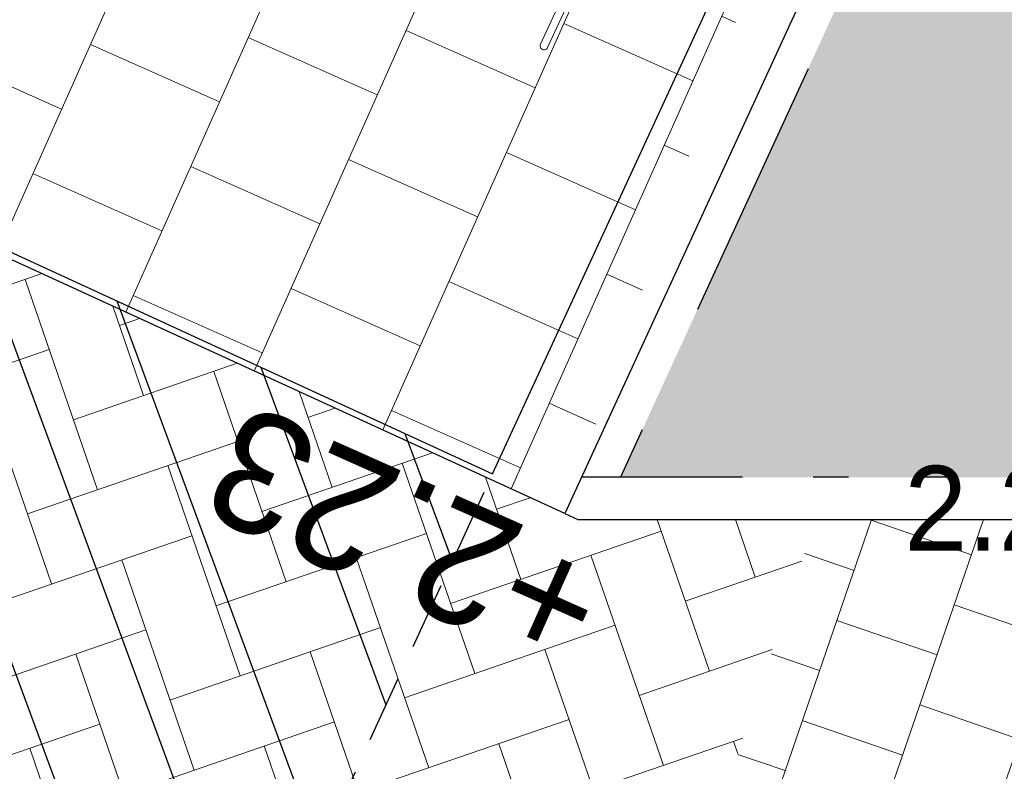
# Model space of a CAD drawing. Header units: metres. Extents: x 134157 to 138734, y 451157 to 455772.
# Tile 878 of 1056: x 136725.19 to 136727.98, y 454285.07 to 454287.2. Entities that reach past the tile are written whole.
import ezdxf

# ---------------------------------------------------------------- set-up
doc = ezdxf.new("R2010")
doc.units = ezdxf.units.M
for name, pattern in [('HIDDEN', [9.524999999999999, 6.35, -3.175]), ('HIDDEN__G5', [1.125, 0.75, -0.375]), ('TR13X15__G2', [2.1999999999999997, 1, -0.4, 0, -0.4, 0, -0.4])]:
    doc.linetypes.add(name, pattern=pattern)
doc.layers.add('-DR-alg-hulplijnen', color=210, linetype='Continuous', plot=False)
doc.layers.add('-DR-alg-hulplijnen kantverharding asflast nieuwe fietsstraat', color=7, linetype='Continuous', true_color=0xff9429, plot=False)
for name, color, linetype in [('-DR-bs-txt-hoogtemaat', 253, 'Continuous'), ('-DR-nw-txt-hoogtemaat', 2, 'Continuous'), ('-DR-nw-vh-band 10x20 ob', 2, 'HIDDEN__G5'), ('-DR-nw-vh-band 12x25 ob', 2, 'TR13X15__G2'), ('-DR-nw-vh-kantverharding', 3, 'Continuous'), ('VELOPA-FIG25', 1, 'Continuous')]:
    doc.layers.add(name, color=color, linetype=linetype)
doc.layers.add('-DR-nw-gr-arc-beplanting grote vakken', color=7, linetype='Continuous', true_color=0xabceb2)
doc.layers.add('-DR-nw-gr-arc-gras', color=7, linetype='Continuous', true_color=0xb5d5a4)
doc.layers.add('-DR-nw-vh-arc-asfalt fietsstraat rood', color=7, linetype='Continuous', lineweight=9, true_color=0xdfbfc7)
for name, color, linetype, lineweight in [('-DR-nw-vh-arc-bss grijs', 252, 'Continuous', 9), ('-DR-nw-vh-arc-dubbelklinkers inritten', 253, 'Continuous', 9), ('-DR-nw-vh-arc-tegels 300x300x45', 253, 'Continuous', 9)]:
    doc.layers.add(name, color=color, linetype=linetype, lineweight=lineweight)
doc.layers.add('-DR-nw-vh-kantverharding halfverharding stabilizer', color=7, linetype='Continuous', true_color=0xe2e1c1, transparency=0.1)
doc.styles.add('Drong', font='txt', dxfattribs={"height": 1.8})
pattern_1 = [(115.3356253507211, (136419.7180158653, 453326.2367068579), (-0.2236810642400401, -0.1059037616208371), [0.06, -0.187485]), (205.3356253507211, (136419.7180158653, 453326.2367068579), (0.1059037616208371, -0.22368106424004), [0.06, -0.187485])]

# ---------------------------------------------------------------- blocks, each defined once
blk = doc.blocks.new('Tulip Traverse voetplaat eenzijdig')
at = {"layer": '-DR-alg-hulplijnen'}
h = blk.add_hatch(dxfattribs=at)
h.set_pattern_fill('ANSI31', color=256, scale=100, angle=-90.00000000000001)
h.set_pattern_definition([(315, (-149.9999761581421, 200.0000029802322), (224.5064030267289, 224.5064030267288), [])])
h.paths.add_polyline_path([(0, -1734.985533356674), (0, -3434.985533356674), (3000, -3434.985533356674), (3000, -1734.985533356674)])
at = {"layer": '-DR-alg-hulplijnen', "ltscale": 30}
blk.add_lwpolyline([(3000, -1734.985533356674), (3000, 190.0144666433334), (-3.637978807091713e-12, 190.0144666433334), (0, -1734.985533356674)], close=True, dxfattribs=at)
at = {"layer": '-DR-alg-hulplijnen', "linetype": 'HIDDEN', "ltscale": 30}
blk.add_lwpolyline([(0, -1734.985533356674), (0, -3434.985533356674), (3000, -3434.985533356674), (3000, -1734.985533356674)], dxfattribs=at)
at = {"layer": 'VELOPA-FIG25', "color": 252, "linetype": 'Continuous', "lineweight": 9}
for p, q in [((2613.999962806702, -393.5967981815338), (2613.999962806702, -572.6706385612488)), ((2636.000037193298, -393.5967981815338), (2636.000037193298, -572.7052688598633))]:
    blk.add_line(p, q, dxfattribs=at)
blk.add_arc((2625, -572.7261158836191), 11.00143839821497, 179.0855323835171, 0.9144676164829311, dxfattribs=at)

msp = doc.modelspace()

# ---------------------------------------------------------------- hatches: boundary and pattern name
at = {"layer": '-DR-nw-gr-arc-beplanting grote vakken'}
h = msp.add_hatch(color=256, dxfattribs=at)
h.dxf.hatch_style = 1
h.paths.add_polyline_path([(136723.3319764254, 454305.785363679), (136720.7108198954, 454299.9138163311), (136717.3432940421, 454292.3703570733), (136716.5483746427, 454290.5896900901), (136718.1663851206, 454289.8467566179), (136718.9805292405, 454291.6198544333), (136725.5709182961, 454288.5988441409), (136727.6808780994, 454287.631646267), (136726.8889553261, 454285.9069435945), (136729.7300095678, 454285.9066662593), (136734.6099619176, 454300.6677170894)])
at = {"layer": '-DR-nw-gr-arc-gras', "transparency": 33554687}
h = msp.add_hatch(dxfattribs=at)
h.set_pattern_fill('AGR-BOLLEN', color=256, scale=0.1, pattern_type=2)
h.set_pattern_definition(pattern_1)
edge = h.paths.add_edge_path()
edge.add_arc((-7000776.809524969, 3043164.567559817), 7592527.997363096, 340.0567505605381, 340.0572256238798)
edge.add_line((136455.7815594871, 453494.2542758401), (136455.1236032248, 453494.4934109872))
edge.add_arc((380495.2223584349, 364992.5484406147), 259592.3035530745, 160.0666568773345, 160.0804453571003)
edge.add_line((136433.832290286, 453435.7615323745), (136433.813485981, 453435.768343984))
edge.add_line((136433.813485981, 453435.768343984), (136432.1794965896, 453431.2550945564))
edge.add_line((136432.1794965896, 453431.2550945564), (136432.198303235, 453431.2482893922))
edge.add_line((136432.198303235, 453431.2482893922), (136431.6776287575, 453429.8696050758))
edge.add_line((136431.6776287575, 453429.8696050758), (136432.3363505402, 453429.6312341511))
edge.add_line((136432.3363505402, 453429.6312341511), (136434.3092713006, 453435.0765756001))
h = msp.add_hatch(dxfattribs=at)
h.set_pattern_fill('AGR-BOLLEN', color=256, scale=0.1, pattern_type=2)
h.set_pattern_definition(pattern_1)
edge = h.paths.add_edge_path()
edge.add_line((136644.2753070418, 454017.4218487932), (136643.9350728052, 454016.4814706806))
edge.add_line((136643.9350728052, 454016.4814706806), (136643.8839339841, 454016.3403207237))
edge.add_line((136643.8839339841, 454016.3403207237), (136644.542212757, 454016.1016536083))
edge.add_arc((1711333.983143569, -116117.4265426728), 1674723.581774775, 160.0956720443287, 160.096657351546, ccw=False)
edge.add_line((136654.3469492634, 454043.1812754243), (136653.6888597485, 454043.419891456))
edge.add_line((136653.6888597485, 454043.419891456), (136653.6378049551, 454043.2789838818))
edge.add_line((136653.6378049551, 454043.2789838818), (136653.2975354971, 454042.3386559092))
edge.add_line((136653.2975354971, 454042.3386559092), (136644.2753070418, 454017.4218487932))
h = msp.add_hatch(dxfattribs=at)
h.set_pattern_fill('AGR-BOLLEN', color=256, scale=0.1, pattern_type=2)
h.set_pattern_definition(pattern_1)
h.paths.add_polyline_path([(136767.0671029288, 454353.6105987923), (136793.6153252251, 454437.6854462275, -0.4133423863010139), (136794.8671885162, 454438.3388126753), (136795.1654635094, 454439.2932926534, 0.4133423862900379), (136792.6617369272, 454437.9865597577), (136766.1238969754, 454353.9445918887), (136752.3015713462, 454318.8078778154, -0.00463030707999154), (136725.9012828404, 454239.6212513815), (136726.8466477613, 454239.2952357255, 0.004628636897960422), (136753.2435519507, 454318.4707698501)])
at = {"layer": '-DR-nw-vh-arc-asfalt fietsstraat rood', "transparency": 33554687}
h = msp.add_hatch(color=256, dxfattribs=at)
h.dxf.hatch_style = 1
edge = h.paths.add_edge_path()
edge.add_line((136621.1191711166, 453955.2346702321), (136699.219600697, 454170.9217985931))
edge.add_arc((132463.7408879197, 455704.5910048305), 4504.600000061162, 340.0946501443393, 342.4755033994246)
edge.add_line((136759.2747347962, 454348.1949966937), (136783.3161431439, 454424.331082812))
edge.add_line((136783.3161431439, 454424.331082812), (136779.3110722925, 454425.5957596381))
edge.add_line((136779.3110722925, 454425.5957596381), (136755.2696639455, 454349.4596735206))
edge.add_arc((132463.7408877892, 455704.5910048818), 4500.400000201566, 340.09465014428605, 342.4755033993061, ccw=False)
edge.add_line((136695.2705240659, 454172.3517614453), (136617.1700944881, 453956.6646330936))
edge.add_line((136617.1700944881, 453956.6646330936), (136621.1191711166, 453955.2346702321))
at = {"layer": '-DR-nw-vh-arc-bss grijs'}
h = msp.add_hatch(dxfattribs=at)
h.set_pattern_fill('AVH-BSS_KEIFORMAAT_ELLEBOOG', color=256, scale=2, angle=199, pattern_type=2)
h.set_pattern_definition([(199, (183.050980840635, 509.7799398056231), (-0.1301895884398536, -0.2669282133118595), [0.6299999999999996, -0.2099999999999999]), (109, (183.1877194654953, 509.3828220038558), (-0.1301895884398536, -0.2669282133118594), [0.6299999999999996, -0.2099999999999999])])
h.paths.add_polyline_path([(136726.7684455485, 454285.7869553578), (136714.6053520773, 454291.3718198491), (136712.5181152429, 454286.6848620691), (136725.6341152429, 454280.9608620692), (136725.813, 454280.887), (136727.4410268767, 454285.7868897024)])
at = {"layer": '-DR-nw-vh-arc-dubbelklinkers inritten'}
h = msp.add_hatch(dxfattribs=at)
h.set_pattern_fill('AVH-TEGEL_200X200_HALFST', color=256, scale=1.5, angle=161, pattern_type=2)
h.set_pattern_definition([(161, (0, 0), (-0.3324907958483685, -0.04415734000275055), [0.3, -0.3]), (251, (0, 0), (0.2836555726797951, -0.097670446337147), [])])
h.paths.add_polyline_path([(136733.6932674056, 454285.7862793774), (136727.4425311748, 454285.7868895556), (136725.81060162, 454280.8893325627), (136730.5291154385, 454276.3003060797), (136730.5295531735, 454276.3001600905), (136730.6876719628, 454276.7742653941), (136730.8458611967, 454277.2485819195), (136731.0040504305, 454277.722898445), (136731.1622396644, 454278.1972149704), (136731.3204288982, 454278.6715314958), (136731.478618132, 454279.1458480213), (136731.6368073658, 454279.6201645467), (136731.7949965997, 454280.0944810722), (136731.9531858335, 454280.5687975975), (136732.1113750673, 454281.043114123), (136732.2695643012, 454281.5174306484), (136732.427753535, 454281.9917471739), (136732.5859427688, 454282.4660636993), (136732.7441320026, 454282.9403802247), (136732.9023212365, 454283.4146967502), (136733.0605104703, 454283.8890132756), (136733.2186997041, 454284.3633298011), (136733.376888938, 454284.8376463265)])
at = {"layer": '-DR-nw-vh-arc-tegels 300x300x45'}
h = msp.add_hatch(dxfattribs=at)
h.set_pattern_fill('AVH-TEGEL_200X200_HALFST', color=256, scale=2, angle=156, pattern_type=2)
h.set_pattern_definition([(156, (1.846694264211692, -0.8534051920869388), (-0.4467655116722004, -0.02001443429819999), [0.4, -0.4]), (246, (1.846694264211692, -0.8534051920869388), (0.3654181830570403, -0.1626946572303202), [])])
h.paths.add_polyline_path([(136726.7315928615, 454285.8038768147), (136727.364243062, 454287.6261443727), (136719.1921480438, 454291.3710841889), (136718.3968742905, 454289.6308862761)])

# ---------------------------------------------------------------- linework, layer by layer
at = {"layer": '-DR-alg-hulplijnen kantverharding asflast nieuwe fietsstraat'}
for points in [[(136782.1872382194, 454454.7183996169), (136782.7811478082, 454444.4882891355, -0.09121424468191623), (136782.1101864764, 454439.1022242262), (136779.3721577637, 454430.4312351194, 0.08061157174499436), (136779.1407305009, 454428.8462188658), (136779.1650810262, 454427.3139419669, -0.08061157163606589), (136778.9336537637, 454425.7289257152), (136779.3110722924, 454425.595759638), (136755.2696639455, 454349.4596735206, -0.01038880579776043), (136695.2705240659, 454172.3517614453), (136617.170094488, 453956.6646330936), (136616.793991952, 453956.8008200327, -0.01664357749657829), (136615.5574884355, 453953.711278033), (136612.5988155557, 453946.9774368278)], [(136782.1872382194, 454454.7183996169), (136782.7811478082, 454444.4882891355, -0.09121424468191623), (136782.1101864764, 454439.1022242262), (136779.3721577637, 454430.4312351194, 0.08061157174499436), (136779.1407305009, 454428.8462188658), (136779.1650810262, 454427.3139419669, -0.08061157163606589), (136778.9336537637, 454425.7289257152), (136779.3110722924, 454425.595759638), (136755.2696639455, 454349.4596735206, -0.01038880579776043), (136695.2705240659, 454172.3517614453), (136617.170094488, 453956.6646330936), (136616.793991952, 453956.8008200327, -0.01664357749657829), (136615.5574884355, 453953.711278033), (136612.5988155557, 453946.9774368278)], [(136795.3186191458, 454446.8927752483, -0.1133395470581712), (136791.4409132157, 454440.3456031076), (136791.3770963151, 454440.278100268, 0.1125669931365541), (136788.0051475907, 454434.5237714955), (136786.0472758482, 454428.3234404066, -0.08061157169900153), (136785.3264985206, 454426.8929456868), (136784.4183557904, 454425.6411321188, 0.08061144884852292), (136783.6975791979, 454424.2106397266), (136783.3161431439, 454424.331082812), (136759.2747347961, 454348.1949966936, -0.01038880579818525), (136699.219600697, 454170.9217985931), (136621.1191711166, 453955.2346702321), (136621.4952736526, 453955.0984832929, 0.01664357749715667), (136620.467022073, 453951.9335331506), (136618.8898399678, 453946.4661328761, -0.01664357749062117)], [(136795.3186191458, 454446.8927752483, -0.1133395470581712), (136791.4409132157, 454440.3456031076), (136791.3770963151, 454440.278100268, 0.1125669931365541), (136788.0051475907, 454434.5237714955), (136786.0472758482, 454428.3234404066, -0.08061157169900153), (136785.3264985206, 454426.8929456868), (136784.4183557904, 454425.6411321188, 0.08061144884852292), (136783.6975791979, 454424.2106397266), (136783.3161431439, 454424.331082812), (136759.2747347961, 454348.1949966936, -0.01038880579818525), (136699.219600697, 454170.9217985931), (136621.1191711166, 453955.2346702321), (136621.4952736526, 453955.0984832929, 0.01664357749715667), (136620.467022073, 453951.9335331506), (136618.8898399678, 453946.4661328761, -0.01664357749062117)]]:
    msp.add_lwpolyline(points, format="xyb", dxfattribs=at)
at = {"layer": '-DR-nw-vh-band 10x20 ob', "flags": 128}
msp.add_lwpolyline([(136729.7300095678, 454285.9066662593), (136732.255172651, 454293.5260553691), (136734.6099619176, 454300.6677170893), (136723.3319764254, 454305.785363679), (136716.5483746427, 454290.5896900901), (136718.1663851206, 454289.8467566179), (136718.9805292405, 454291.6198544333), (136727.6808780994, 454287.631646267), (136726.8889553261, 454285.9069435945)], dxfattribs=at)
at = {"layer": '-DR-nw-vh-band 12x25 ob', "ltscale": 0.5}
msp.add_lwpolyline([(136729.8342248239, 454285.9066560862), (136726.7789224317, 454285.9069543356)], dxfattribs=at)
at = {"layer": '-DR-nw-vh-kantverharding'}
for points in [[(136616.7939919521, 453956.8008200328), (136617.1700944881, 453956.6646330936), (136695.2705240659, 454172.3517614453, 0.01038880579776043), (136755.2696639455, 454349.4596735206), (136779.3110722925, 454425.5957596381)], [(136783.8943779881, 454424.7310660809, 0.4472010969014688), (136784.2009176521, 454424.0516779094), (136785.5093855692, 454423.6384508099, -0.4142026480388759), (136785.7051173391, 454423.2620436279), (136774.1273234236, 454386.5966410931, -0.4142135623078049), (136773.7509128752, 454386.4008986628), (136772.4158892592, 454386.8224576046, 0.4142135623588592), (136771.7885383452, 454386.4962202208), (136771.2164226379, 454384.6844024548, 0.414213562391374), (136771.5426600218, 454384.0570515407), (136772.8776836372, 454383.635492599, -0.414213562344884), (136773.0734260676, 454383.2590820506), (136764.8078596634, 454357.0830832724, -0.4142135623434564), (136764.431449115, 454356.8873408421), (136763.0964254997, 454357.3088997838, 0.4142135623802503), (136762.4690745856, 454356.9826623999), (136759.6561701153, 454348.0745512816, -0.01038880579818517), (136699.5957032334, 454170.7856116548), (136621.4952736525, 453955.0984832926, 0.01664357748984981), (136620.467022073, 453951.9335331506), (136618.8898399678, 453946.4661328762, -0.01664357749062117)], [(136621.4952736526, 453955.098483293), (136621.1191711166, 453955.2346702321), (136699.219600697, 454170.9217985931, 0.01038880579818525), (136759.2747347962, 454348.1949966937), (136783.3161431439, 454424.331082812)]]:
    msp.add_lwpolyline(points, format="xyb", dxfattribs=at)
msp.add_lwpolyline([(136729.7943183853, 454285.7866599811, 0.000874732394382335), (136734.7324899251, 454300.7219311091), (136723.281676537, 454305.9180023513), (136716.416725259, 454290.5401010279), (136718.2155350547, 454289.7141508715), (136719.0297056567, 454291.4873063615), (136727.5482458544, 454287.5824386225), (136726.7315928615, 454285.8038768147), (136726.7684455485, 454285.7869553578)], format="xyb", close=True, dxfattribs=at)
msp.add_lwpolyline([(136726.7315928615, 454285.8038768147), (136714.6053520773, 454291.3718198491)], dxfattribs=at)
at = {"layer": '-DR-nw-vh-kantverharding halfverharding stabilizer'}
msp.add_lwpolyline([(136725.9012828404, 454239.6212513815, 0.00463030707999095), (136752.3015713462, 454318.8078778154), (136766.1238969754, 454353.9445918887), (136792.6617369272, 454437.9865597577, -0.4133423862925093), (136795.1654635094, 454439.2932926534)], format="xyb", dxfattribs=at)

# ---------------------------------------------------------------- block references
at = {"layer": '-DR-nw-vh-kantverharding', "xscale": 0.001, "yscale": 0.001, "zscale": 0.001, "rotation": 335.2641229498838}
msp.add_blockref('Tulip Traverse voetplaat eenzijdig', (136724.5282721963, 454288.747097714), dxfattribs=at)

# ---------------------------------------------------------------- texts
at = {"layer": '-DR-bs-txt-hoogtemaat', "color": 253, "insert": (136727.692, 454285.699, 2.219), "char_height": 0.24, "attachment_point": 7, "style": 'Drong'}
msp.add_mtext('2.22', dxfattribs=at)
at = {"layer": '-DR-nw-txt-hoogtemaat', "style": 'Drong'}
msp.add_text('+2.23', height=0.34, rotation=156.0000787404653, dxfattribs=at).set_placement((136726.8764330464, 454285.6547282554))

doc.saveas('drawing.dxf')
